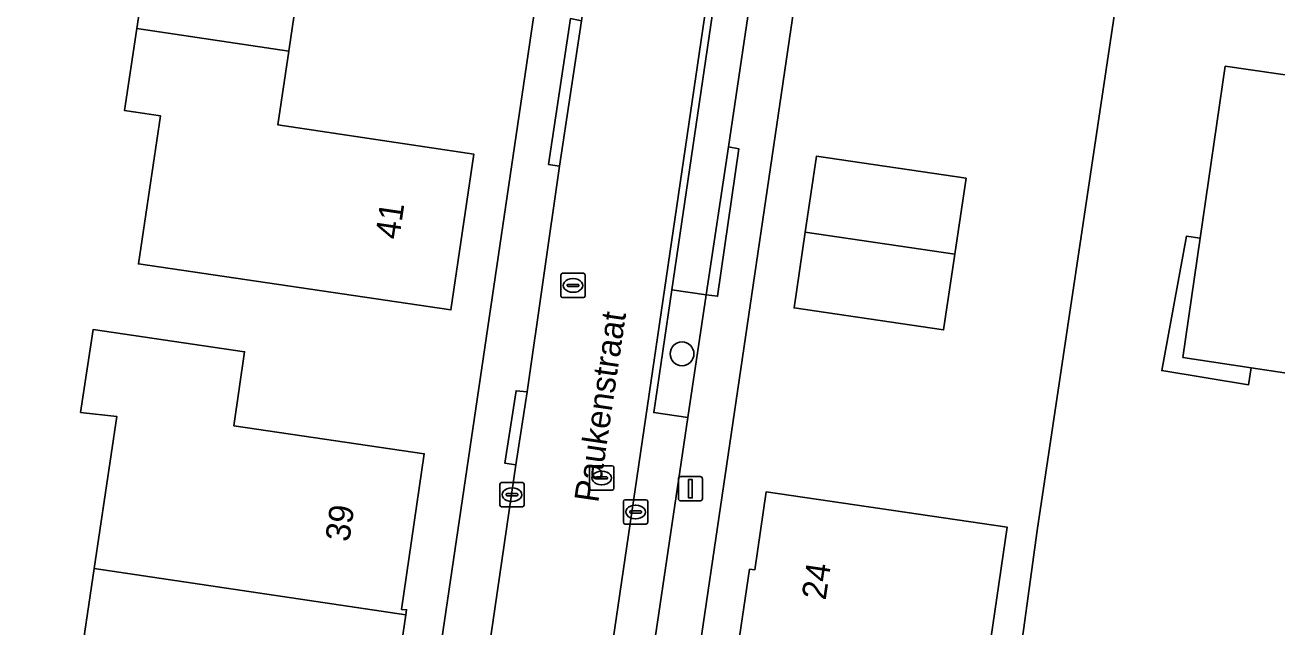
# Model space of a CAD drawing. Extents: x 164148 to 165261, y 382513 to 383432.
# Drawn here: x 164441.2 to 164492.6, y 383118.2 to 383142.9 of the extents above; entities that cross this region are included whole.
import ezdxf

# ---------------------------------------------------------------- set-up
doc = ezdxf.new("R2010")
doc.units = 0
for name, color, linetype in [('IMGEO_Boom', 7, 'Continuous'), ('IMGEO_Erf', 7, 'Continuous'), ('IMGEO_Groenvoorziening', 7, 'Continuous'), ('IMGEO_Haag', 7, 'Continuous'), ('IMGEO_Hek', 7, 'Continuous'), ('IMGEO_Kolk', 7, 'Continuous'), ('IMGEO_Lichtmast', 7, 'Continuous'), ('IMGEO_Openbare_ruimte_label', 7, 'Continuous'), ('IMGEO_Pand', 7, 'Continuous'), ('IMGEO_Pand_nummerreeks', 7, 'Continuous'), ('IMGEO_Parkeervlak_open', 7, 'Continuous'), ('IMGEO_Rijbaan_lokaal_open', 7, 'Continuous'), ('IMGEO_Rioolput', 7, 'Continuous'), ('IMGEO_Terreindeel_zand', 7, 'Continuous'), ('IMGEO_Voetpad_open', 7, 'Continuous')]:
    doc.layers.add(name, color=color, linetype=linetype)

msp = doc.modelspace()

# ---------------------------------------------------------------- linework, layer by layer
at = {"layer": 'IMGEO_Boom'}
msp.add_circle((164468.185, 383129.378), 0.489, dxfattribs=at)
at = {"layer": 'IMGEO_Erf'}
for points in [[(164452.978, 383081.464), (164468.608, 383187.386)], [(164479.002, 383185.851), (164461.739, 383068.623), (164458.94, 383049.615), (164454.336, 383050.303), (164454.292, 383050.013), (164460.627, 383049.072), (164461.565, 383055.475), (164462.377, 383055.356), (164467.07, 383054.668), (164467.45, 383057.03), (164471.122, 383056.506), (164470.782, 383054.121), (164471.461, 383054.024), (164470.523, 383047.621), (164471.706, 383047.448), (164472.669, 383053.926), (164475.824, 383075.164), (164477.779, 383088.109), (164480.994, 383109.14), (164482.781, 383122.124), (164485.913, 383143.071), (164487.83, 383156.078), (164491.989, 383184.295)], [(164452.474, 383144.81), (164452.034, 383141.817), (164451.589, 383138.786), (164459.633, 383137.587), (164458.691, 383131.184), (164445.853, 383133.073), (164446.764, 383139.152), (164445.283, 383139.378), (164445.788, 383142.741), (164446.292, 383146.105)], [(164443.159, 383114.641), (164444.041, 383120.553), (164444.974, 383126.801), (164443.483, 383126.973), (164443.999, 383130.378), (164450.216, 383129.466), (164449.77, 383126.419), (164457.596, 383125.271), (164456.658, 383118.873), (164456.869, 383118.864), (164456.839, 383118.659), (164455.928, 383112.474)]]:
    msp.add_lwpolyline(points, dxfattribs=at)
for points in [[(164479.851, 383136.594), (164479.392, 383133.476), (164478.933, 383130.359), (164472.787, 383131.264), (164473.246, 383134.382), (164473.705, 383137.499)], [(164481.543, 383122.251), (164480.604, 383115.88), (164479.662, 383109.489), (164478.95, 383109.594), (164470.519, 383110.832), (164469.763, 383110.97), (164470.24, 383114.176), (164470.023, 383114.208), (164470.492, 383117.377), (164470.959, 383120.527), (164471.174, 383120.498), (164471.645, 383123.71)]]:
    msp.add_lwpolyline(points, close=True, dxfattribs=at)
at = {"layer": 'IMGEO_Groenvoorziening'}
for points in [[(164510.374, 383184.352), (164492.391, 383187.03), (164491.989, 383184.295), (164487.83, 383156.078), (164485.913, 383143.071), (164482.781, 383122.124), (164480.994, 383109.14), (164477.779, 383088.109), (164475.824, 383075.164), (164472.669, 383053.926), (164471.706, 383047.448)], [(164495.853, 383128.153), (164491.56, 383128.806), (164491.46, 383128.107), (164487.889, 383128.69), (164488.903, 383134.209), (164489.473, 383134.127), (164490.503, 383141.194), (164501.479, 383139.604)]]:
    msp.add_lwpolyline(points, dxfattribs=at)
for points in [[(164488.76, 383129.233), (164489.473, 383134.127), (164488.903, 383134.209), (164487.889, 383128.69), (164491.46, 383128.107), (164491.56, 383128.806)], [(164468.43, 383126.759), (164469.182, 383131.803), (164467.766, 383132.011), (164467.025, 383126.965)]]:
    msp.add_lwpolyline(points, close=True, dxfattribs=at)
at = {"layer": 'IMGEO_Haag'}
msp.add_lwpolyline([(164488.76, 383129.233), (164489.473, 383134.127), (164488.903, 383134.209), (164487.889, 383128.69), (164491.46, 383128.107), (164491.56, 383128.806)], close=True, dxfattribs=at)
at = {"layer": 'IMGEO_Hek'}
msp.add_lwpolyline([(164485.913, 383143.071), (164482.781, 383122.124)], dxfattribs=at)
at = {"layer": 'IMGEO_Kolk'}
for p, q in [((164460.7, 383123.164), (164460.7, 383124.016)), ((164460.775, 383124.09), (164461.627, 383124.09)), ((164461.188, 383123.87), (164461.213, 383123.87)), ((164461.701, 383124.016), (164461.701, 383123.164)), ((164460.959, 383123.584), (164460.959, 383123.596)), ((164461.397, 383123.547), (164460.999, 383123.547)), ((164461.002, 383123.633), (164461.4, 383123.633)), ((164461.443, 383123.596), (164461.443, 383123.584)), ((164465.853, 383123.38), (164466.705, 383123.38)), ((164461.627, 383123.09), (164460.775, 383123.09)), ((164461.211, 383123.31), (164461.186, 383123.31)), ((164465.778, 383122.454), (164465.778, 383123.306)), ((164466.037, 383122.874), (164466.037, 383122.886)), ((164466.475, 383122.837), (164466.077, 383122.837)), ((164466.08, 383122.923), (164466.478, 383122.923)), ((164466.266, 383123.16), (164466.291, 383123.16)), ((164466.521, 383122.886), (164466.521, 383122.874)), ((164466.779, 383123.306), (164466.779, 383122.454)), ((164466.705, 383122.38), (164465.853, 383122.38)), ((164466.289, 383122.6), (164466.264, 383122.6))]:
    msp.add_line(p, q, dxfattribs=at)
for points in [[(164460.7, 383123.164), (164460.7, 383124.016)], [(164460.775, 383124.09), (164461.627, 383124.09)], [(164461.701, 383124.016), (164461.701, 383123.164)], [(164465.853, 383123.38), (164466.705, 383123.38)], [(164461.627, 383123.09), (164460.775, 383123.09)], [(164465.778, 383122.454), (164465.778, 383123.306)], [(164466.779, 383123.306), (164466.779, 383122.454)], [(164466.705, 383122.38), (164465.853, 383122.38)]]:
    msp.add_lwpolyline(points, dxfattribs=at)
for centre, radius, start, end in [((164460.777, 383124.014), 0.0765, 91.552, 178.448), ((164460.777, 383124.014), 0.0765, 91.552, 178.448), ((164461.625, 383124.014), 0.0765, 1.552, 88.448), ((164461.625, 383124.014), 0.0765, 1.552, 88.448), ((164460.999, 383123.593), 0.0403, 85.8775, 175.7526), ((164460.996, 383123.583), 0.0366, 178.938, 274.7102), ((164461.4, 383123.59), 0.043, 264.8664, 352.4533), ((164461.404, 383123.595), 0.0386, 1.7309, 96.639), ((164465.855, 383123.304), 0.0765, 91.552, 178.448), ((164465.855, 383123.304), 0.0765, 91.552, 178.448), ((164466.703, 383123.304), 0.0765, 1.552, 88.448), ((164466.703, 383123.304), 0.0765, 1.552, 88.448), ((164460.777, 383123.166), 0.0765, 181.552, 268.448), ((164460.777, 383123.166), 0.0765, 181.552, 268.448), ((164461.625, 383123.166), 0.0765, 271.552, 358.448), ((164461.625, 383123.166), 0.0765, 271.552, 358.448), ((164466.077, 383122.883), 0.0403, 85.8775, 175.7526), ((164466.074, 383122.873), 0.0366, 178.938, 274.7102), ((164466.478, 383122.88), 0.043, 264.8664, 352.4533), ((164466.482, 383122.885), 0.0386, 1.7309, 96.639), ((164465.855, 383122.456), 0.0765, 181.552, 268.448), ((164465.855, 383122.456), 0.0765, 181.552, 268.448), ((164466.703, 383122.456), 0.0765, 271.552, 358.448), ((164466.703, 383122.456), 0.0765, 271.552, 358.448)]:
    msp.add_arc(centre, radius, start, end, dxfattribs=at)
for centre, major_axis, ratio, start_param, end_param in [((164461.187, 383123.59), (-0.387, 0.002), 0.722429, 4.712389, 7.853982), ((164461.212, 383123.59), (-0.39, 0.002), 0.717154, 1.570796, 4.712389), ((164466.265, 383122.88), (-0.387, 0.002), 0.722429, 4.712389, 7.853982), ((164466.29, 383122.88), (-0.39, 0.002), 0.717154, 1.570796, 4.712389)]:
    msp.add_ellipse(centre, major_axis=major_axis, ratio=ratio, start_param=start_param, end_param=end_param, dxfattribs=at)
at = {"layer": 'IMGEO_Lichtmast'}
for p, q in [((164468.036, 383123.435), (164468.036, 383124.235)), ((164468.036, 383124.235), (164468.036, 383123.435)), ((164468.136, 383124.335), (164468.926, 383124.335)), ((164468.926, 383124.335), (164468.136, 383124.335)), ((164469.026, 383124.235), (164469.026, 383123.435)), ((164469.026, 383123.435), (164469.026, 383124.235)), ((164468.926, 383123.335), (164468.136, 383123.335)), ((164468.136, 383123.335), (164468.926, 383123.335))]:
    msp.add_line(p, q, dxfattribs=at)
msp.add_lwpolyline([(164468.456, 383124.21), (164468.606, 383124.21), (164468.606, 383123.46), (164468.456, 383123.46), (164468.456, 383124.21)], dxfattribs=at)
for centre, start, end in [((164468.136, 383124.235), 90, 180), ((164468.136, 383124.235), 90, 180), ((164468.926, 383124.235), 0, 90), ((164468.926, 383124.235), 360, 90), ((164468.136, 383123.435), 180, 270), ((164468.136, 383123.435), 180, 270), ((164468.926, 383123.435), 270, 0), ((164468.926, 383123.435), 270, 0)]:
    msp.add_arc(centre, 0.1, start, end, dxfattribs=at)
at = {"layer": 'IMGEO_Pand'}
for points in [[(164451.171, 383151.755), (164448.702, 383152.121), (164447.773, 383145.88), (164446.292, 383146.105), (164445.788, 383142.741), (164452.034, 383141.817), (164452.474, 383144.81), (164460.307, 383143.671), (164461.255, 383150.011), (164461.453, 383149.98), (164461.491, 383150.228)], [(164445.788, 383142.741), (164445.283, 383139.378), (164446.764, 383139.152), (164445.853, 383133.073), (164458.691, 383131.184), (164459.633, 383137.587), (164451.589, 383138.786), (164452.034, 383141.817)], [(164479.392, 383133.476), (164479.851, 383136.594), (164473.705, 383137.499), (164473.246, 383134.382)], [(164479.392, 383133.476), (164473.246, 383134.382), (164472.787, 383131.264), (164478.933, 383130.359)], [(164456.839, 383118.659), (164456.869, 383118.864), (164456.658, 383118.873), (164457.596, 383125.271), (164449.77, 383126.419), (164450.216, 383129.466), (164443.999, 383130.378), (164443.483, 383126.973), (164444.974, 383126.801), (164444.041, 383120.553)], [(164470.492, 383117.377), (164480.604, 383115.88), (164481.543, 383122.251), (164471.645, 383123.71), (164471.174, 383120.498), (164470.959, 383120.527)], [(164456.839, 383118.659), (164444.041, 383120.553), (164443.159, 383114.641), (164441.674, 383114.856), (164441.198, 383111.577), (164447.446, 383110.653), (164447.896, 383113.67), (164455.928, 383112.474)]]:
    msp.add_lwpolyline(points, close=True, dxfattribs=at)
at = {"layer": 'IMGEO_Parkeervlak_open'}
for points in [[(164474.705, 383181.346), (164459.743, 383079.423)], [(164465.978, 383110.299), (164464.608, 383110.5), (164465.371, 383115.695), (164466.752, 383115.492), (164468.43, 383126.759), (164467.025, 383126.965), (164467.766, 383132.011), (164469.557, 383144.209), (164470.312, 383149.353), (164471.76, 383149.141), (164472.603, 383154.855), (164471.151, 383155.072), (164471.914, 383160.266), (164473.369, 383160.049), (164474.249, 383166.01), (164475.131, 383171.988), (164476.002, 383178.071)]]:
    msp.add_lwpolyline(points, dxfattribs=at)
msp.add_lwpolyline([(164470.098, 383137.877), (164471.001, 383143.997), (164469.557, 383144.209), (164467.766, 383132.011), (164469.182, 383131.803)], close=True, dxfattribs=at)
at = {"layer": 'IMGEO_Rijbaan_lokaal_open'}
msp.add_lwpolyline([(164459.638, 383078.969), (164459.743, 383079.423), (164474.705, 383181.346), (164475.197, 383184.563), (164470.315, 383185.277), (164469.603, 383180.729), (164468.729, 383174.758), (164466.829, 383161.888), (164465.928, 383155.914), (164464.06, 383143.063), (164463.157, 383137.09), (164461.828, 383127.818), (164461.355, 383124.821), (164459.467, 383111.861), (164458.569, 383105.925), (164456.676, 383093.112), (164455.779, 383087.125), (164455.078, 383082.177)], dxfattribs=at)
at = {"layer": 'IMGEO_Rioolput'}
for p, q in [((164463.207, 383131.761), (164463.207, 383132.613)), ((164463.282, 383132.687), (164464.134, 383132.687)), ((164464.208, 383132.613), (164464.208, 383131.761)), ((164463.466, 383132.181), (164463.466, 383132.193)), ((164463.904, 383132.144), (164463.506, 383132.144)), ((164463.509, 383132.23), (164463.907, 383132.23)), ((164463.695, 383132.467), (164463.72, 383132.467)), ((164463.95, 383132.193), (164463.95, 383132.181)), ((164464.134, 383131.687), (164463.282, 383131.687)), ((164463.718, 383131.907), (164463.693, 383131.907)), ((164464.385, 383123.852), (164464.385, 383124.704)), ((164464.46, 383124.778), (164465.312, 383124.778)), ((164464.873, 383124.558), (164464.898, 383124.558)), ((164465.386, 383124.704), (164465.386, 383123.852)), ((164464.644, 383124.272), (164464.644, 383124.284)), ((164465.082, 383124.235), (164464.684, 383124.235)), ((164464.687, 383124.321), (164465.085, 383124.321)), ((164464.896, 383123.998), (164464.871, 383123.998)), ((164465.128, 383124.284), (164465.128, 383124.272)), ((164465.312, 383123.778), (164464.46, 383123.778))]:
    msp.add_line(p, q, dxfattribs=at)
for points in [[(164463.207, 383131.761), (164463.207, 383132.613)], [(164463.282, 383132.687), (164464.134, 383132.687)], [(164464.208, 383132.613), (164464.208, 383131.761)], [(164464.134, 383131.687), (164463.282, 383131.687)], [(164464.385, 383123.852), (164464.385, 383124.704)], [(164464.46, 383124.778), (164465.312, 383124.778)], [(164465.386, 383124.704), (164465.386, 383123.852)], [(164465.312, 383123.778), (164464.46, 383123.778)]]:
    msp.add_lwpolyline(points, dxfattribs=at)
for centre, radius, start, end in [((164463.284, 383132.611), 0.0765, 91.552, 178.448), ((164463.284, 383132.611), 0.0765, 91.552, 178.448), ((164464.132, 383132.611), 0.0765, 1.552, 88.448), ((164464.132, 383132.611), 0.0765, 1.552, 88.448), ((164463.506, 383132.19), 0.0403, 85.8775, 175.7526), ((164463.503, 383132.18), 0.0366, 178.938, 274.7102), ((164463.907, 383132.187), 0.043, 264.8664, 352.4533), ((164463.911, 383132.192), 0.0386, 1.7309, 96.639), ((164463.284, 383131.763), 0.0765, 181.552, 268.448), ((164463.284, 383131.763), 0.0765, 181.552, 268.448), ((164464.132, 383131.763), 0.0765, 271.552, 358.448), ((164464.132, 383131.763), 0.0765, 271.552, 358.448), ((164464.462, 383124.702), 0.0765, 91.552, 178.448), ((164464.462, 383124.702), 0.0765, 91.552, 178.448), ((164465.31, 383124.702), 0.0765, 1.552, 88.448), ((164465.31, 383124.702), 0.0765, 1.552, 88.448), ((164464.462, 383123.854), 0.0765, 181.552, 268.448), ((164464.462, 383123.854), 0.0765, 181.552, 268.448), ((164464.684, 383124.281), 0.0403, 85.8775, 175.7526), ((164464.681, 383124.271), 0.0366, 178.938, 274.7102), ((164465.085, 383124.278), 0.043, 264.8664, 352.4533), ((164465.089, 383124.283), 0.0386, 1.7309, 96.639), ((164465.31, 383123.854), 0.0765, 271.552, 358.448), ((164465.31, 383123.854), 0.0765, 271.552, 358.448)]:
    msp.add_arc(centre, radius, start, end, dxfattribs=at)
for centre, major_axis, ratio, start_param, end_param in [((164463.694, 383132.187), (-0.387, 0.002), 0.722429, 4.712389, 7.853982), ((164463.719, 383132.187), (-0.39, 0.002), 0.717154, 1.570796, 4.712389), ((164464.872, 383124.278), (-0.387, 0.002), 0.722429, 4.712389, 7.853982), ((164464.897, 383124.278), (-0.39, 0.002), 0.717154, 1.570796, 4.712389)]:
    msp.add_ellipse(centre, major_axis=major_axis, ratio=ratio, start_param=start_param, end_param=end_param, dxfattribs=at)
at = {"layer": 'IMGEO_Terreindeel_zand'}
msp.add_lwpolyline([(164500.185, 383130.675), (164501.175, 383137.563), (164501.479, 383139.604), (164490.503, 383141.194), (164489.473, 383134.127), (164488.76, 383129.233), (164491.56, 383128.806), (164495.853, 383128.153), (164499.726, 383127.563), (164500.089, 383130.021)], close=True, dxfattribs=at)
at = {"layer": 'IMGEO_Voetpad_open'}
for points in [[(164470.575, 383187.096), (164468.608, 383187.386), (164452.978, 383081.464)], [(164459.467, 383111.861), (164461.355, 383124.821), (164460.906, 383124.891), (164461.372, 383127.859), (164461.828, 383127.818), (164463.157, 383137.09), (164462.704, 383137.16), (164463.598, 383143.151), (164464.06, 383143.063), (164465.928, 383155.914), (164465.483, 383156.011), (164466.399, 383161.964), (164466.829, 383161.888), (164468.729, 383174.758), (164468.264, 383174.806), (164469.163, 383180.755), (164469.603, 383180.729), (164470.315, 383185.277), (164470.497, 383186.507)], [(164461.739, 383068.623), (164479.002, 383185.851)], [(164475.385, 383185.815), (164477.276, 383185.553), (164476.002, 383178.071), (164475.131, 383171.988), (164475.563, 383171.948), (164474.708, 383165.942), (164474.249, 383166.01), (164473.369, 383160.049), (164472.603, 383154.855), (164471.76, 383149.141), (164471.001, 383143.997), (164470.098, 383137.877), (164470.524, 383137.797), (164469.647, 383131.746), (164469.182, 383131.803), (164468.43, 383126.759), (164466.752, 383115.492)]]:
    msp.add_lwpolyline(points, dxfattribs=at)
for points in [[(164463.157, 383137.09), (164464.06, 383143.063), (164463.598, 383143.151), (164462.704, 383137.16)], [(164469.182, 383131.803), (164469.647, 383131.746), (164470.524, 383137.797), (164470.098, 383137.877)], [(164461.828, 383127.818), (164461.372, 383127.859), (164460.906, 383124.891), (164461.355, 383124.821)]]:
    msp.add_lwpolyline(points, close=True, dxfattribs=at)

# ---------------------------------------------------------------- texts
at = {"layer": 'IMGEO_Openbare_ruimte_label'}
msp.add_text('Paukenstraat', height=1, rotation=81.6591, dxfattribs=at).set_placement((164464.743, 383123.234))
at = {"layer": 'IMGEO_Pand_nummerreeks'}
for s, rotation, p in [('41', 81.6296, (164456.565, 383134.047)), ('39', 81.6567, (164454.513, 383121.62)), ('24', 81.5578, (164474.083, 383119.231))]:
    msp.add_text(s, height=1, rotation=rotation, dxfattribs=at).set_placement(p)

doc.saveas('drawing.dxf')
